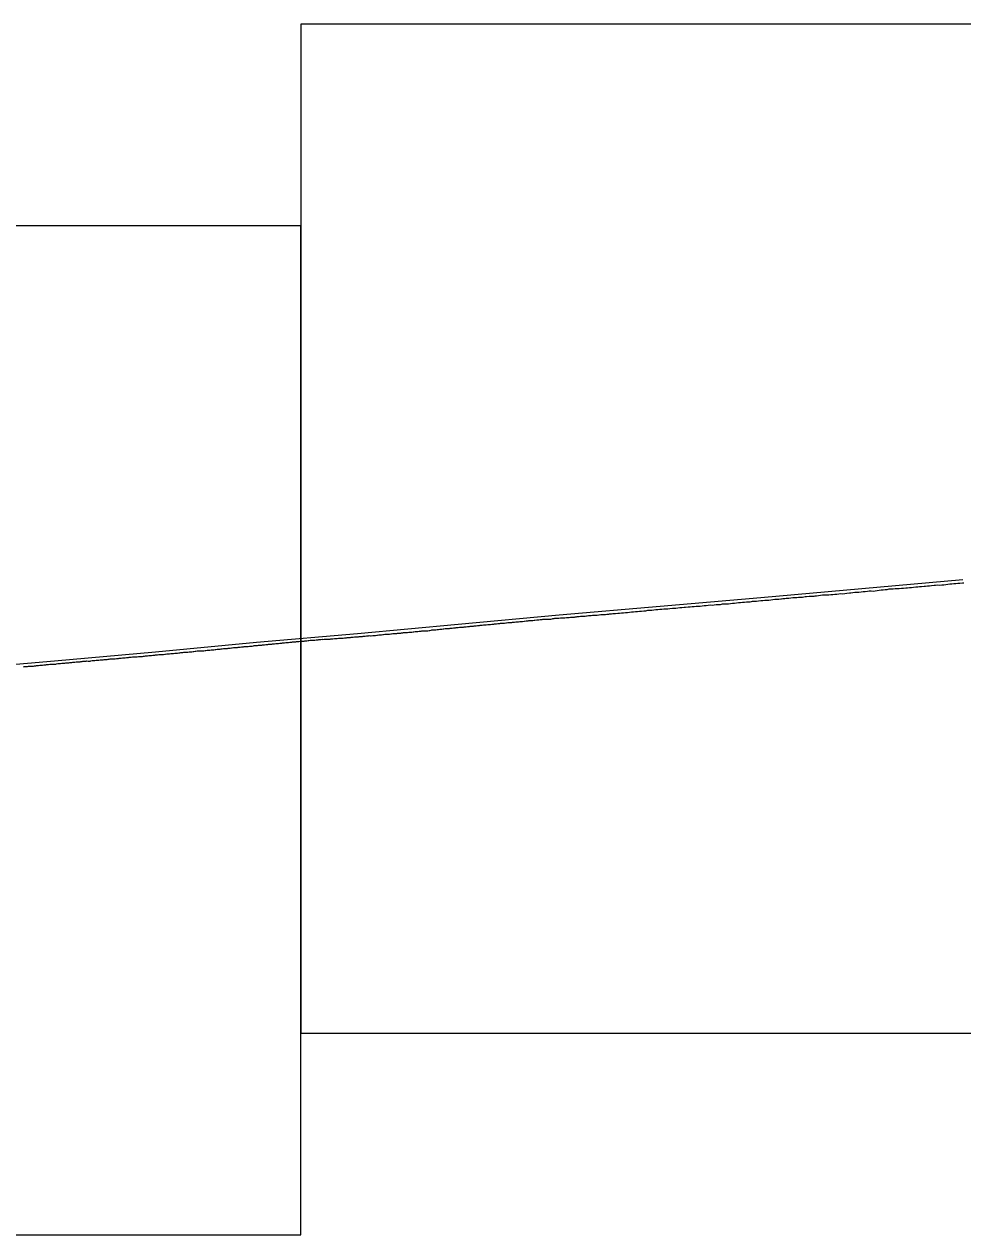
# Model space of a CAD drawing. Extents: x 2898 to 49495, y -15038 to -13538.
# Drawn here: x 38838 to 39303, y -14538 to -13938 of the extents above; entities that cross this region are included whole.
import ezdxf

# ---------------------------------------------------------------- set-up
doc = ezdxf.new("R2010")
doc.units = 0
for name, color, linetype in [('RD_DDB_Profile_EX', 7, 'Continuous'), ('RD_DDB_Profile_PR', 7, 'Continuous'), ('RD_SHT_ShtClip', 7, 'Continuous')]:
    doc.layers.add(name, color=color, linetype=linetype)

msp = doc.modelspace()

# ---------------------------------------------------------------- linework, layer by layer
at = {"layer": 'RD_DDB_Profile_EX'}
for points in [[(39225.94, -14222.08), (39227.23, -14221.98), (39227.94, -14221.98), (39228.94, -14221.89), (39229.66, -14221.89), (39230.23, -14221.81), (39230.94, -14221.74), (39231.94, -14221.64), (39232.94, -14221.48), (39233.94, -14221.34), (39234.94, -14221.28), (39235.94, -14221.26), (39236.94, -14221.28), (39237.94, -14221.16), (39238.94, -14221.05), (39239.94, -14220.93), (39240.94, -14220.9), (39241.94, -14220.79), (39242.94, -14220.64), (39243.94, -14220.75), (39244.94, -14220.67), (39245.93, -14220.43), (39247.21, -14220.32), (39247.94, -14220.24), (39248.93, -14220.14), (39249.94, -14219.99), (39251.21, -14219.92), (39251.93, -14219.88), (39252.94, -14219.73), (39254.06, -14219.71), (39254.94, -14219.69), (39256.2, -14219.51), (39256.93, -14219.37), (39257.93, -14219.31), (39258.94, -14219.42), (39259.94, -14219.23), (39260.93, -14219.16), (39261.93, -14219.02), (39262.93, -14218.88), (39263.93, -14218.76), (39264.94, -14218.7), (39265.94, -14218.6), (39266.93, -14218.38), (39267.93, -14218.34), (39268.93, -14218.32), (39269.93, -14218.22), (39270.94, -14218.15), (39271.93, -14218.09), (39272.93, -14217.95), (39273.93, -14217.91), (39275.19, -14217.87), (39275.93, -14217.84), (39276.93, -14217.65), (39277.93, -14217.62), (39278.93, -14217.47), (39280.19, -14217.4), (39281.08, -14217.28), (39281.93, -14217.22), (39282.93, -14217.16), (39284.19, -14217.01), (39284.93, -14216.97), (39285.93, -14216.83), (39286.93, -14216.83), (39287.93, -14216.66), (39289.18, -14216.51), (39289.93, -14216.47), (39290.93, -14216.38), (39291.93, -14216.41), (39292.93, -14216.37), (39293.92, -14216.27), (39294.92, -14216.12), (39295.93, -14216.02), (39296.93, -14215.9), (39297.93, -14215.82), (39298.92, -14215.68), (39299.92, -14215.65), (39300.92, -14215.57), (39301.92, -14215.48), (39303.18, -14215.34), (39303.92, -14215.27)], [(39130.26, -14230.55), (39131.26, -14230.47), (39132.51, -14230.41), (39132.95, -14230.36), (39133.25, -14230.35), (39134.26, -14230.25), (39135.25, -14230.13), (39136.25, -14230.04), (39136.95, -14230.01), (39137.25, -14229.98), (39138.26, -14229.86), (39139.25, -14229.76), (39140.25, -14229.69), (39141.26, -14229.61), (39142.25, -14229.51), (39143.25, -14229.44), (39144.25, -14229.31), (39145.25, -14229.21), (39146.25, -14229.16), (39147.25, -14228.96), (39148.25, -14228.86), (39149.25, -14228.83), (39150.25, -14228.69), (39151.24, -14228.57), (39152.25, -14228.51), (39153.25, -14228.46), (39154.25, -14228.36), (39155.24, -14228.27), (39156.25, -14228.17), (39157.25, -14228.16), (39158.24, -14228.11), (39159.52, -14227.97), (39160.25, -14227.89), (39161.24, -14227.82), (39162.24, -14227.66), (39163.24, -14227.55), (39164.24, -14227.5), (39165.24, -14227.45), (39165.95, -14227.41), (39167.24, -14227.25), (39168.24, -14227.17), (39169.24, -14227.13), (39170.24, -14227.12), (39171.24, -14226.96), (39172.24, -14226.87), (39173.24, -14226.85), (39174.24, -14226.67), (39175.24, -14226.55), (39176.24, -14226.55), (39177.24, -14226.45), (39178.24, -14226.3), (39179.24, -14226.35), (39180.24, -14226.29), (39181.24, -14226.05), (39182.24, -14226.04), (39183.24, -14226.06), (39184.23, -14225.82), (39185.24, -14225.79), (39186.53, -14225.74), (39187.24, -14225.72), (39188.23, -14225.65), (39189.24, -14225.48), (39190.23, -14225.45), (39191.23, -14225.22), (39192.24, -14225.14), (39193.24, -14225.07), (39194.23, -14224.99), (39195.23, -14224.85), (39196.24, -14224.78), (39197.23, -14224.77), (39197.94, -14224.7), (39198.65, -14224.59), (39199.23, -14224.49), (39200.23, -14224.4), (39201.23, -14224.35), (39202.23, -14224.19), (39203.24, -14224.14), (39204.23, -14224.07), (39205.23, -14223.95), (39206.23, -14223.88), (39207.23, -14223.85), (39208.23, -14223.77), (39209.23, -14223.55), (39210.23, -14223.41), (39211.23, -14223.39), (39212.23, -14223.37), (39213.23, -14223.29), (39213.54, -14223.22), (39214.23, -14223.13), (39215.23, -14223.05), (39215.94, -14222.94), (39217.23, -14222.87), (39218.23, -14222.8), (39219.23, -14222.67), (39219.94, -14222.67), (39221.22, -14222.65), (39221.94, -14222.47), (39223.23, -14222.38), (39223.94, -14222.38), (39225.23, -14222.19), (39225.94, -14222.08)], [(39079.29, -14234.96), (39079.96, -14234.96), (39080.28, -14234.91), (39080.96, -14234.81), (39081.28, -14234.79), (39081.96, -14234.69), (39082.28, -14234.66), (39082.97, -14234.62), (39083.28, -14234.62), (39083.96, -14234.55), (39084.28, -14234.54), (39084.96, -14234.47), (39085.28, -14234.42), (39085.96, -14234.39), (39086.28, -14234.37), (39086.96, -14234.2), (39087.28, -14234.17), (39087.96, -14234.1), (39088.27, -14234.07), (39088.96, -14234.07), (39089.27, -14234.02), (39089.96, -14234.05), (39090.28, -14234.01), (39090.96, -14233.87), (39091.27, -14233.84), (39092.27, -14233.74), (39092.96, -14233.67), (39093.27, -14233.62), (39093.96, -14233.55), (39094.28, -14233.54), (39094.96, -14233.47), (39095.27, -14233.42), (39095.96, -14233.35), (39096.27, -14233.34), (39096.96, -14233.37), (39097.27, -14233.36), (39097.96, -14233.32), (39098.27, -14233.32), (39098.96, -14233.29), (39099.27, -14233.27), (39099.96, -14233.1), (39100.27, -14233.05), (39100.96, -14232.95), (39101.27, -14232.92), (39101.96, -14232.92), (39102.27, -14232.89), (39102.96, -14232.89), (39103.27, -14232.85), (39103.96, -14232.72), (39104.27, -14232.69), (39104.96, -14232.65), (39105.49, -14232.63), (39105.96, -14232.63), (39106.27, -14232.63), (39106.96, -14232.6), (39107.26, -14232.57), (39107.96, -14232.5), (39108.27, -14232.48), (39108.96, -14232.38), (39109.27, -14232.35), (39109.96, -14232.35), (39110.27, -14232.32), (39110.96, -14232.28), (39111.26, -14232.25), (39111.96, -14232.11), (39112.27, -14232.1), (39112.96, -14232.03), (39113.27, -14232.03), (39113.96, -14231.93), (39114.26, -14231.89), (39114.95, -14231.89), (39115.26, -14231.85), (39115.96, -14231.81), (39116.27, -14231.78), (39116.96, -14231.64), (39117.26, -14231.61), (39117.96, -14231.54), (39118.26, -14231.53), (39119.27, -14231.51), (39119.96, -14231.44), (39120.26, -14231.41), (39120.96, -14231.38), (39121.26, -14231.33), (39121.95, -14231.3), (39122.26, -14231.3), (39122.96, -14231.19), (39123.26, -14231.18), (39123.96, -14231.07), (39124.26, -14231.04), (39124.95, -14231.04), (39125.26, -14231.01), (39125.95, -14230.98), (39126.26, -14230.95), (39126.96, -14230.91), (39127.26, -14230.88), (39127.96, -14230.81), (39128.26, -14230.78), (39128.95, -14230.71), (39129.26, -14230.68), (39129.96, -14230.58), (39130.26, -14230.55)], [(39028.97, -14239.86), (39029.3, -14239.85), (39029.97, -14239.75), (39030.3, -14239.75), (39030.97, -14239.64), (39031.29, -14239.6), (39031.97, -14239.53), (39032.3, -14239.51), (39032.97, -14239.44), (39033.29, -14239.43), (39033.96, -14239.29), (39034.29, -14239.24), (39034.97, -14239.24), (39035.3, -14239.2), (39035.97, -14239.2), (39036.29, -14239.2), (39036.96, -14239.16), (39037.29, -14239.13), (39037.97, -14239.09), (39038.3, -14239.06), (39038.97, -14239.03), (39039.29, -14238.96), (39039.97, -14238.73), (39040.29, -14238.69), (39040.97, -14238.66), (39041.29, -14238.63), (39041.97, -14238.59), (39042.29, -14238.58), (39042.97, -14238.48), (39043.64, -14238.41), (39044.29, -14238.36), (39044.96, -14238.33), (39045.29, -14238.25), (39045.97, -14238.14), (39046.3, -14238.11), (39046.97, -14238.04), (39047.29, -14238.04), (39047.96, -14237.98), (39048.29, -14237.94), (39048.97, -14237.91), (39049.29, -14237.88), (39049.97, -14237.78), (39050.29, -14237.74), (39050.96, -14237.64), (39051.47, -14237.62), (39051.97, -14237.58), (39052.29, -14237.51), (39052.97, -14237.48), (39053.29, -14237.44), (39053.96, -14237.38), (39054.29, -14237.36), (39054.97, -14237.36), (39055.29, -14237.34), (39055.96, -14237.31), (39056.29, -14237.21), (39056.96, -14237.11), (39057.29, -14237.09), (39057.97, -14236.96), (39058.29, -14236.94), (39058.96, -14236.94), (39059.29, -14236.89), (39059.97, -14236.83), (39060.29, -14236.83), (39060.97, -14236.76), (39061.29, -14236.71), (39061.96, -14236.68), (39062.29, -14236.66), (39062.97, -14236.56), (39063.29, -14236.53), (39063.97, -14236.43), (39064.29, -14236.39), (39064.97, -14236.36), (39065.28, -14236.33), (39065.96, -14236.23), (39066.29, -14236.19), (39066.96, -14236.13), (39067.29, -14236.09), (39067.96, -14236.03), (39068.28, -14236.01), (39068.96, -14235.94), (39069.29, -14235.93), (39069.96, -14235.86), (39070.29, -14235.81), (39070.96, -14235.74), (39071.28, -14235.69), (39071.96, -14235.62), (39072.29, -14235.61), (39072.97, -14235.57), (39073.29, -14235.57), (39073.96, -14235.44), (39074.28, -14235.39), (39074.96, -14235.32), (39075.28, -14235.27), (39075.96, -14235.31), (39076.29, -14235.28), (39076.96, -14235.21), (39077.28, -14235.19), (39077.96, -14235.05), (39078.48, -14235.03), (39078.96, -14235), (39079.29, -14234.96)], [(38928.98, -14248.74), (38929.33, -14248.73), (38929.98, -14248.66), (38930.33, -14248.63), (38930.98, -14248.56), (38931.33, -14248.51), (38931.98, -14248.48), (38932.33, -14248.48), (38932.98, -14248.41), (38933.33, -14248.36), (38933.98, -14248.29), (38934.33, -14248.26), (38934.98, -14248.19), (38935.33, -14248.16), (38935.98, -14248.09), (38936.33, -14248.04), (38936.98, -14247.94), (38937.33, -14247.91), (38937.98, -14247.91), (38938.33, -14247.87), (38938.98, -14247.81), (38939.33, -14247.79), (38939.98, -14247.69), (38940.32, -14247.64), (38940.98, -14247.57), (38941.33, -14247.5), (38941.98, -14247.44), (38942.33, -14247.42), (38942.98, -14247.39), (38943.41, -14247.37), (38943.98, -14247.34), (38944.33, -14247.29), (38944.98, -14247.19), (38945.32, -14247.19), (38945.98, -14247.12), (38946.32, -14247.09), (38946.98, -14246.99), (38947.33, -14246.96), (38947.98, -14246.92), (38948.32, -14246.9), (38948.98, -14246.84), (38949.32, -14246.82), (38949.98, -14246.76), (38950.32, -14246.7), (38950.98, -14246.67), (38951.32, -14246.65), (38951.98, -14246.52), (38952.33, -14246.47), (38952.98, -14246.44), (38953.32, -14246.4), (38953.98, -14246.34), (38954.32, -14246.3), (38954.98, -14246.24), (38955.32, -14246.2), (38955.98, -14246.17), (38956.32, -14246.12), (38956.98, -14246.09), (38957.32, -14246.07), (38957.98, -14245.97), (38958.32, -14245.94), (38958.98, -14245.84), (38959.32, -14245.8), (38959.97, -14245.74), (38960.32, -14245.7), (38960.98, -14245.67), (38961.32, -14245.64), (38961.98, -14245.54), (38962.32, -14245.5), (38962.97, -14245.44), (38963.32, -14245.42), (38963.98, -14245.45), (38964.32, -14245.4), (38964.98, -14245.27), (38965.31, -14245.23), (38965.97, -14245.17), (38966.31, -14245.12), (38966.98, -14245.08), (38967.32, -14245.07), (38967.98, -14244.93), (38968.32, -14244.9), (38968.98, -14244.87), (38969.31, -14244.85), (38969.98, -14244.75), (38970.43, -14244.72), (38970.97, -14244.67), (38971.31, -14244.65), (38971.98, -14244.58), (38972.32, -14244.55), (38972.98, -14244.52), (38973.31, -14244.47), (38973.97, -14244.37), (38974.31, -14244.35), (38974.98, -14244.32), (38975.31, -14244.27), (38975.98, -14244.23), (38976.31, -14244.22), (38976.97, -14244.18), (38977.31, -14244.13), (38977.98, -14244.07), (38978.31, -14244.02), (38978.98, -14243.92)], [(38978.98, -14243.92), (38979.31, -14243.9), (38979.97, -14243.83), (38980.31, -14243.82), (38980.98, -14243.82), (38981.31, -14243.8), (38981.97, -14243.7), (38982.31, -14243.68), (38982.97, -14243.62), (38983.31, -14243.58), (38983.98, -14243.52), (38984.31, -14243.48), (38984.97, -14243.38), (38985.31, -14243.37), (38985.97, -14243.33), (38986.3, -14243.35), (38986.98, -14243.31), (38987.31, -14243.28), (38987.97, -14243.25), (38988.31, -14243.21), (38988.97, -14243.18), (38989.3, -14243.18), (38989.97, -14243.18), (38990.31, -14243.16), (38990.97, -14243.13), (38991.3, -14243.06), (38991.98, -14243), (38992.31, -14242.95), (38992.97, -14242.88), (38993.31, -14242.86), (38993.97, -14242.8), (38994.3, -14242.8), (38994.98, -14242.76), (38995.31, -14242.73), (38995.97, -14242.7), (38996.31, -14242.7), (38996.97, -14242.63), (38997.44, -14242.6), (38997.97, -14242.55), (38998.31, -14242.51), (38998.97, -14242.45), (38999.3, -14242.41), (38999.97, -14242.35), (39000.3, -14242.3), (39000.97, -14242.23), (39001.31, -14242.21), (39001.97, -14242.18), (39002.3, -14242.15), (39002.97, -14242.11), (39003.3, -14242.1), (39003.97, -14242.03), (39004.3, -14242), (39004.97, -14241.96), (39005.3, -14241.93), (39005.97, -14241.9), (39006.3, -14241.83), (39006.97, -14241.8), (39007.3, -14241.76), (39007.97, -14241.66), (39008.3, -14241.63), (39008.97, -14241.53), (39009.3, -14241.51), (39009.97, -14241.58), (39010.3, -14241.55), (39010.97, -14241.45), (39011.3, -14241.43), (39011.97, -14241.36), (39012.3, -14241.36), (39012.97, -14241.33), (39013.3, -14241.26), (39013.97, -14241.16), (39014.3, -14241.13), (39014.97, -14241.1), (39015.3, -14241.06), (39015.97, -14240.93), (39016.3, -14240.9), (39016.97, -14240.83), (39017.29, -14240.83), (39017.97, -14240.79), (39018.3, -14240.76), (39018.97, -14240.76), (39019.3, -14240.71), (39019.97, -14240.58), (39020.3, -14240.55), (39020.97, -14240.51), (39021.3, -14240.51), (39021.97, -14240.51), (39022.3, -14240.48), (39022.97, -14240.38), (39023.29, -14240.35), (39023.97, -14240.31), (39024.45, -14240.28), (39024.97, -14240.23), (39025.29, -14240.18), (39025.97, -14240.04), (39026.3, -14240.03), (39026.97, -14240.03), (39027.3, -14240), (39027.97, -14239.96), (39028.29, -14239.9), (39028.97, -14239.86)], [(38878.98, -14253.3), (38879.36, -14253.3), (38879.99, -14253.21), (38880.36, -14253.17), (38880.98, -14253.08), (38881.36, -14253.04), (38881.98, -14253.01), (38882.35, -14253.01), (38882.99, -14253.01), (38883.36, -14253.01), (38883.98, -14252.91), (38884.36, -14252.86), (38884.99, -14252.79), (38885.36, -14252.74), (38885.98, -14252.71), (38886.36, -14252.65), (38886.98, -14252.56), (38887.35, -14252.56), (38887.99, -14252.49), (38888.35, -14252.44), (38888.98, -14252.41), (38889.39, -14252.37), (38889.99, -14252.31), (38890.36, -14252.25), (38890.98, -14252.19), (38891.35, -14252.15), (38891.98, -14252.09), (38892.35, -14252.09), (38892.99, -14252.05), (38893.35, -14252.02), (38893.98, -14251.99), (38894.35, -14251.95), (38894.98, -14251.89), (38895.35, -14251.89), (38895.98, -14251.85), (38896.35, -14251.84), (38896.98, -14251.77), (38897.35, -14251.7), (38897.98, -14251.6), (38898.35, -14251.57), (38898.98, -14251.5), (38899.35, -14251.47), (38899.98, -14251.37), (38900.35, -14251.35), (38900.98, -14251.32), (38901.35, -14251.28), (38901.98, -14251.22), (38902.34, -14251.2), (38902.98, -14251.14), (38903.35, -14251.07), (38903.98, -14251.03), (38904.35, -14251), (38904.99, -14250.87), (38905.35, -14250.83), (38905.98, -14250.9), (38906.35, -14250.88), (38906.98, -14250.88), (38907.34, -14250.82), (38907.98, -14250.63), (38908.35, -14250.61), (38908.98, -14250.58), (38909.35, -14250.56), (38909.99, -14250.53), (38910.35, -14250.5), (38910.98, -14250.43), (38911.34, -14250.41), (38911.98, -14250.32), (38912.34, -14250.3), (38912.98, -14250.24), (38913.34, -14250.16), (38913.98, -14250.16), (38914.34, -14250.15), (38914.98, -14250.05), (38915.35, -14250), (38915.98, -14249.87), (38916.4, -14249.85), (38916.98, -14249.82), (38917.34, -14249.78), (38917.98, -14249.75), (38918.34, -14249.73), (38918.98, -14249.73), (38919.34, -14249.69), (38919.98, -14249.6), (38920.34, -14249.56), (38920.98, -14249.5), (38921.34, -14249.48), (38921.98, -14249.42), (38922.34, -14249.34), (38922.98, -14249.21), (38923.34, -14249.18), (38923.99, -14249.11), (38924.34, -14249.08), (38924.98, -14249.01), (38925.34, -14248.98), (38925.98, -14248.98), (38926.33, -14249), (38926.98, -14249.03), (38927.34, -14248.97), (38927.98, -14248.85), (38928.33, -14248.81), (38928.98, -14248.74)], [(38837.99, -14256.93), (38838.38, -14256.87), (38838.99, -14256.87), (38839.38, -14256.85), (38839.99, -14256.76), (38840.38, -14256.72), (38840.99, -14256.69), (38841.38, -14256.69), (38841.99, -14256.66), (38842.37, -14256.62), (38842.99, -14256.56), (38843.38, -14256.5), (38843.99, -14256.41), (38844.37, -14256.35), (38844.99, -14256.25), (38845.37, -14256.24), (38845.99, -14256.2), (38846.37, -14256.15), (38846.99, -14256.15), (38847.37, -14256.11), (38847.99, -14255.98), (38848.38, -14255.98), (38848.99, -14255.92), (38849.37, -14255.87), (38849.99, -14255.86), (38850.38, -14255.83), (38850.99, -14255.7), (38851.37, -14255.68), (38851.99, -14255.65), (38852.37, -14255.63), (38852.99, -14255.63), (38853.37, -14255.61), (38853.99, -14255.58), (38854.37, -14255.53), (38854.99, -14255.37), (38855.37, -14255.29), (38855.99, -14255.26), (38856.37, -14255.24), (38856.98, -14255.21), (38857.36, -14255.21), (38857.99, -14255.15), (38858.37, -14255.11), (38858.99, -14254.99), (38859.37, -14254.93), (38859.99, -14254.93), (38860.37, -14254.91), (38860.99, -14254.88), (38861.37, -14254.84), (38861.98, -14254.75), (38862.38, -14254.71), (38862.99, -14254.65), (38863.37, -14254.63), (38863.99, -14254.57), (38864.36, -14254.55), (38864.99, -14254.52), (38865.37, -14254.46), (38865.99, -14254.43), (38866.36, -14254.35), (38866.98, -14254.26), (38867.36, -14254.24), (38867.99, -14254.18), (38868.37, -14254.14), (38868.98, -14254.11), (38869.36, -14254.07), (38869.99, -14254.1), (38870.37, -14254.09), (38870.99, -14254.09), (38871.36, -14254.07), (38871.98, -14253.88), (38872.36, -14253.84), (38872.99, -14253.81), (38873.36, -14253.77), (38873.98, -14253.68), (38874.36, -14253.64), (38874.99, -14253.64), (38875.36, -14253.6), (38875.99, -14253.57), (38876.36, -14253.55), (38876.98, -14253.49), (38877.36, -14253.43), (38877.98, -14253.37), (38878.36, -14253.33), (38878.98, -14253.3)]]:
    msp.add_lwpolyline(points, dxfattribs=at)
at = {"layer": 'RD_DDB_Profile_PR'}
msp.add_lwpolyline([(38353.38, -14298.61), (38403.38, -14294.08), (38453.38, -14289.67), (38503.38, -14285.1), (38553.38, -14280.75), (38603.38, -14276.28), (38653.38, -14271.9), (38703.38, -14267.33), (38753.38, -14262.89), (38803.38, -14258.35), (38853.38, -14254.01), (38903.38, -14249.46), (38953.38, -14244.8), (39003.38, -14240.49), (39053.38, -14235.83), (39103.38, -14231.23), (39153.38, -14226.84), (39203.38, -14222.53), (39253.38, -14218.12), (39303.38, -14213.72)], dxfattribs=at)
at = {"layer": 'RD_SHT_ShtClip'}
for points in [[(38975.38, -13938.47), (38975.38, -14438.47), (40475.38, -14438.47), (40475.38, -14438.47), (40475.38, -13938.47), (40475.38, -13938.47)], [(37475.38, -14038.47), (37475.38, -14538.47), (38975.38, -14538.47), (38975.38, -14538.47), (38975.38, -14038.47), (38975.38, -14038.47)]]:
    msp.add_lwpolyline(points, close=True, dxfattribs=at)

doc.saveas('drawing.dxf')
